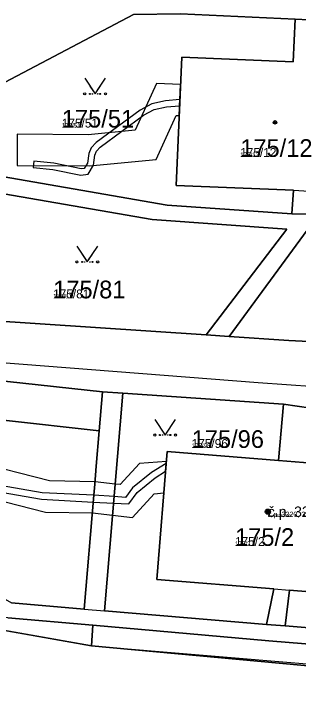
# Model space of a CAD drawing. Extents: x -759873 to -758487, y -975024 to -973516.
# Drawn here: x -759721.2 to -759693.9, y -974733.2 to -974666.6 of the extents above; entities that cross this region are included whole.
import ezdxf

# ---------------------------------------------------------------- set-up
doc = ezdxf.new("R2010")
doc.units = 0
for name, color, linetype in [('KAT_02_hranice parcel', 7, 'Continuous'), ('KAT_03_1000_st čísla parcelní', 7, 'Continuous'), ('KAT_03_1000_čísla parcelní', 7, 'Continuous'), ('KAT_03_1000_čísla popisná', 7, 'Continuous'), ('KAT_03_250_st čísla parcelní', 7, 'Continuous'), ('KAT_03_250_čísla parcelní', 7, 'Continuous'), ('KAT_03_250_čísla popisná', 7, 'Continuous'), ('KAT_03_500_st čísla parcelní', 7, 'Continuous'), ('KAT_03_500_čísla parcelní', 7, 'Continuous'), ('KAT_03_500_čísla popisná', 7, 'Continuous'), ('KAT_04_vnitřní kresba', 7, 'Continuous'), ('KAT_05_1000_značky kultur', 7, 'Continuous'), ('KAT_05_250_značky kultur', 7, 'Continuous'), ('KAT_05_500_značky kultur', 7, 'Continuous'), ('KAT_07_1000_značky budov', 7, 'Continuous'), ('KAT_07_250_značky budov', 7, 'Continuous'), ('KAT_07_500_značky budov', 7, 'Continuous'), ('KAT_10_věcná břemena', 7, 'Continuous'), ('KAT_14_plocha_budovy', 7, 'Continuous'), ('KAT_14_plocha_pozemek', 7, 'Continuous')]:
    doc.layers.add(name, color=color, linetype=linetype)

msp = doc.modelspace()

# ---------------------------------------------------------------- linework, layer by layer
at = {"layer": 'KAT_02_hranice parcel'}
for p, q in [((-759691.57, -974667.22), (-759694.19, -974667.1)), ((-759694.51, -974685.79), (-759693, -974685.85)), ((-759700.54, -974697.59), (-759702.74, -974697.44)), ((-759713.04, -974706.66), (-759712.7, -974702.91)), ((-759712.7, -974702.91), (-759710.75, -974703.04)), ((-759710.75, -974703.04), (-759695.32, -974704.11)), ((-759692.69, -974704.49), (-759695.32, -974704.11)), ((-759721.81, -974724.63), (-759713.66, -974725.35)), ((-759696.95, -974725.28), (-759695.14, -974725.4)), ((-759695.14, -974725.4), (-759675.02, -974727.09))]:
    msp.add_line(p, q, dxfattribs=at)
for points in [[(-759694.19, -974667.1), (-759705.22, -974666.58), (-759709.74, -974666.64), (-759735.12, -974680.01)], [(-759694.19, -974667.1), (-759694.38, -974671.19), (-759705.1, -974670.74), (-759705.62, -974683.07), (-759694.35, -974683.54), (-759694.51, -974685.79)], [(-759735.12, -974680.01), (-759706.5, -974684.97), (-759694.51, -974685.79)], [(-759737.42, -974681.27), (-759707.95, -974686.36), (-759695, -974687.27), (-759702.74, -974697.44)], [(-759757.66, -974686.07), (-759748.16, -974690.82), (-759740.81, -974695.69), (-759730.96, -974700.6), (-759721.85, -974701.93), (-759712.7, -974702.91)], [(-759700.54, -974697.59), (-759693.02, -974687.37), (-759671.36, -974688.78), (-759649.41, -974690.16), (-759627.85, -974691.09), (-759605.79, -974691.97), (-759584.2, -974692.84), (-759562.41, -974693.7), (-759542.19, -974694.64), (-759520.64, -974695.53), (-759498.77, -974696.43), (-759477.1, -974697.33), (-759468.02, -974697.69), (-759459.78, -974698.54), (-759462.06, -974703.41), (-759463.69, -974705.59), (-759468.92, -974710.71)], [(-759702.74, -974697.44), (-759724.05, -974696.03), (-759729.25, -974695.01), (-759737.16, -974691.07), (-759740.16, -974689.17)], [(-759760.51, -974693.47), (-759744.93, -974702.47), (-759743.19, -974702.98), (-759731.47, -974704.61), (-759713.04, -974706.66)], [(-759468.92, -974710.71), (-759487.56, -974709.31), (-759508.75, -974707.77), (-759512.22, -974711.44), (-759535.41, -974709.44), (-759532.6, -974705.65), (-759589.95, -974700.81), (-759593.89, -974700.48), (-759596.35, -974703.57), (-759627.83, -974701.09), (-759652.61, -974699.15), (-759673.64, -974697.52), (-759681.06, -974698.73), (-759689.09, -974698.27), (-759694.78, -974697.97), (-759700.54, -974697.59)], [(-759762.79, -974699.4), (-759741.96, -974711.41), (-759721.48, -974723.21), (-759714.48, -974723.81), (-759713.54, -974712.85), (-759713.45, -974711.78), (-759713.31, -974710.06), (-759713.04, -974706.66)], [(-759710.75, -974703.04), (-759712.53, -974723.97), (-759696.95, -974725.28)], [(-759695.32, -974704.11), (-759695.79, -974709.51), (-759706.49, -974708.64), (-759707.49, -974720.95), (-759696.25, -974721.87), (-759696.95, -974725.28)], [(-759695.14, -974725.4), (-759694.73, -974721.99), (-759685.76, -974722.72)], [(-759647.39, -974732.84), (-759651.7, -974732.58), (-759689.46, -974729.57), (-759713.77, -974727.35), (-759713.66, -974725.35)], [(-759713.66, -974725.35), (-759696.72, -974726.85), (-759675.13, -974728.61), (-759653.29, -974730.38), (-759647.22, -974730.88)]]:
    msp.add_lwpolyline(points, dxfattribs=at)
at = {"layer": 'KAT_03_1000_čísla popisná'}
msp.add_circle((-759696.81, -974714.44), 0.25, dxfattribs=at)
at = {"layer": 'KAT_03_250_čísla popisná'}
msp.add_circle((-759696.81, -974714.44), 0.0625, dxfattribs=at)
at = {"layer": 'KAT_03_500_čísla popisná'}
msp.add_circle((-759696.81, -974714.44), 0.125, dxfattribs=at)
at = {"layer": 'KAT_04_vnitřní kresba'}
for p, q in [((-759694.35, -974683.54), (-759692.83, -974683.61)), ((-759724.55, -974699.93), (-759697.73, -974702.01)), ((-759697.73, -974702.01), (-759677.59, -974703.5)), ((-759695.79, -974709.51), (-759692.59, -974709.77)), ((-759696.25, -974721.87), (-759694.73, -974721.99)), ((-759714.48, -974723.81), (-759712.53, -974723.97)), ((-759726.51, -974725.1), (-759713.77, -974727.35)), ((-759713.77, -974727.35), (-759647.39, -974732.84))]:
    msp.add_line(p, q, dxfattribs=at)
at = {"layer": 'KAT_05_1000_značky kultur'}
for points in [[(-759714.43, -974672.769), (-759713.43, -974674.27), (-759712.43, -974672.769)], [(-759715.18, -974688.929), (-759714.18, -974690.43), (-759713.18, -974688.929)], [(-759707.69, -974705.569), (-759706.69, -974707.07), (-759705.69, -974705.569)]]:
    msp.add_lwpolyline(points, dxfattribs=at)
for centre in [(-759714.43, -974674.269), (-759712.43, -974674.269), (-759715.18, -974690.429), (-759713.18, -974690.429), (-759707.69, -974707.069), (-759705.69, -974707.069)]:
    msp.add_circle(centre, 0.1, dxfattribs=at)
at = {"layer": 'KAT_05_250_značky kultur'}
for points in [[(-759713.68, -974673.895), (-759713.43, -974674.27), (-759713.18, -974673.895)], [(-759714.43, -974690.055), (-759714.18, -974690.43), (-759713.93, -974690.055)], [(-759706.94, -974706.695), (-759706.69, -974707.07), (-759706.44, -974706.695)]]:
    msp.add_lwpolyline(points, dxfattribs=at)
for centre in [(-759713.68, -974674.27), (-759713.18, -974674.27), (-759714.43, -974690.43), (-759713.93, -974690.43), (-759706.94, -974707.07), (-759706.44, -974707.07)]:
    msp.add_circle(centre, 0.025, dxfattribs=at)
at = {"layer": 'KAT_05_500_značky kultur'}
for points in [[(-759713.93, -974673.52), (-759713.43, -974674.27), (-759712.93, -974673.52)], [(-759714.68, -974689.679), (-759714.18, -974690.43), (-759713.68, -974689.679)], [(-759707.19, -974706.319), (-759706.69, -974707.07), (-759706.19, -974706.319)]]:
    msp.add_lwpolyline(points, dxfattribs=at)
for centre in [(-759713.93, -974674.27), (-759712.93, -974674.27), (-759714.68, -974690.43), (-759713.68, -974690.43), (-759707.19, -974707.07), (-759706.19, -974707.07)]:
    msp.add_circle(centre, 0.05, dxfattribs=at)
at = {"layer": 'KAT_07_1000_značky budov'}
for centre in [(-759696.127, -974677.009), (-759696.817, -974714.439)]:
    msp.add_circle(centre, 0.175, dxfattribs=at)
at = {"layer": 'KAT_07_250_značky budov'}
for centre in [(-759696.122, -974677.01), (-759696.812, -974714.44)]:
    msp.add_circle(centre, 0.0437, dxfattribs=at)
at = {"layer": 'KAT_07_500_značky budov'}
for centre in [(-759696.123, -974677.01), (-759696.813, -974714.44)]:
    msp.add_circle(centre, 0.0875, dxfattribs=at)
at = {"layer": 'KAT_10_věcná břemena'}
for points in [[(-759705.21, -974673.36), (-759707.52, -974673.27), (-759709.57, -974677.76), (-759714.11, -974678.2), (-759720.91, -974678.16), (-759720.93, -974681.16), (-759713.97, -974681.2), (-759707.57, -974680.58), (-759705.62, -974676.35), (-759705.34, -974676.36)], [(-759705.3, -974675.41), (-759705.27, -974674.8), (-759706.67, -974674.93), (-759707.96, -974675.22), (-759709.1, -974675.83), (-759713.33, -974678.95), (-759713.79, -974679.45), (-759714.04, -974680.01), (-759714.17, -974680.93), (-759714.47, -974681.44), (-759714.78, -974681.49), (-759717.39, -974680.93), (-759719.31, -974680.75), (-759719.37, -974681.35), (-759717.49, -974681.53), (-759714.8, -974682.09), (-759714.09, -974681.98), (-759713.59, -974681.13), (-759713.46, -974680.17), (-759713.29, -974679.79), (-759712.93, -974679.39), (-759708.78, -974676.33), (-759707.76, -974675.78), (-759706.57, -974675.53)], [(-759706.81, -974712.63), (-759706.57, -974709.6), (-759709.17, -974709.81), (-759711.01, -974711.84), (-759711.49, -974711.79), (-759713.43, -974711.57), (-759717.81, -974711.48), (-759725.12, -974709.62), (-759725.86, -974712.52), (-759718.21, -974714.48), (-759713.69, -974714.56), (-759711.75, -974714.78), (-759709.83, -974715), (-759707.75, -974712.71)], [(-759706.59, -974709.82), (-759708, -974710.68), (-759709.82, -974712.16), (-759710.49, -974713.07), (-759711.6, -974712.99), (-759713.54, -974712.85), (-759718.52, -974712.64), (-759723.87, -974711.71), (-759723.97, -974712.31), (-759718.58, -974713.24), (-759713.6, -974713.51), (-759711.65, -974713.61), (-759710.19, -974713.69), (-759709.38, -974712.58), (-759707.66, -974711.18), (-759706.65, -974710.56)]]:
    msp.add_lwpolyline(points, close=True, dxfattribs=at)
at = {"layer": 'KAT_14_plocha_budovy'}
for points in [[(-759691.76, -974671.3), (-759691.74, -974670.43), (-759691.68, -974669.05), (-759691.57, -974667.22), (-759694.19, -974667.1), (-759694.38, -974671.19), (-759705.1, -974670.74), (-759705.62, -974683.07), (-759694.35, -974683.54), (-759692.83, -974683.61), (-759683.83, -974683.99), (-759672.77, -974684.45), (-759671.29, -974684.51), (-759662.03, -974684.9), (-759661.56, -974673.77), (-759661.51, -974672.57), (-759670.26, -974672.2), (-759672.74, -974672.1), (-759683.31, -974671.65)], [(-759671.74, -974711.47), (-759674.21, -974711.27), (-759684.75, -974710.41), (-759692.59, -974709.77), (-759695.79, -974709.51), (-759706.49, -974708.64), (-759707.49, -974720.95), (-759696.25, -974721.87), (-759694.73, -974721.99), (-759685.76, -974722.72), (-759674.73, -974723.62), (-759673.24, -974723.74), (-759664.01, -974724.49), (-759663.01, -974712.18)], [(-759649.17, -974753.04), (-759647.39, -974732.84), (-759651.7, -974732.58), (-759689.46, -974729.57), (-759713.77, -974727.35), (-759726.51, -974725.1), (-759726.59, -974725.59), (-759728.33, -974735.39), (-759728.82, -974738.28), (-759730.01, -974745.03), (-759717.87, -974747.08), (-759715.46, -974747.48), (-759715.33, -974746.83), (-759695.52, -974748.27), (-759688.92, -974747.99), (-759675.67, -974749.13), (-759675.8, -974750.8), (-759653.2, -974752.71)]]:
    msp.add_lwpolyline(points, close=True, dxfattribs=at)
at = {"layer": 'KAT_14_plocha_pozemek'}
for points in [[(-759705.22, -974666.58), (-759709.74, -974666.64), (-759735.12, -974680.01), (-759706.5, -974684.97), (-759694.51, -974685.79), (-759694.35, -974683.54), (-759705.62, -974683.07), (-759705.1, -974670.74), (-759694.38, -974671.19), (-759694.19, -974667.1)], [(-759691.74, -974670.43), (-759691.68, -974669.05), (-759691.57, -974667.22), (-759694.19, -974667.1), (-759694.38, -974671.19), (-759705.1, -974670.74), (-759705.62, -974683.07), (-759694.35, -974683.54), (-759694.51, -974685.79), (-759693, -974685.85), (-759692.83, -974683.61), (-759683.83, -974683.99), (-759683.31, -974671.65), (-759691.76, -974671.3)], [(-759740.16, -974689.17), (-759737.16, -974691.07), (-759729.25, -974695.01), (-759724.05, -974696.03), (-759702.74, -974697.44), (-759695, -974687.27), (-759707.95, -974686.36), (-759737.42, -974681.27), (-759742.3, -974683.73), (-759742.1, -974686.15)], [(-759757.66, -974686.07), (-759760.37, -974693.11), (-759760.51, -974693.47), (-759744.93, -974702.47), (-759743.19, -974702.98), (-759731.47, -974704.61), (-759713.04, -974706.66), (-759712.7, -974702.91), (-759721.85, -974701.93), (-759730.96, -974700.6), (-759740.81, -974695.69), (-759748.16, -974690.82)], [(-759713.54, -974712.85), (-759713.45, -974711.78), (-759713.31, -974710.06), (-759713.04, -974706.66), (-759731.47, -974704.61), (-759743.19, -974702.98), (-759744.93, -974702.47), (-759760.51, -974693.47), (-759762.79, -974699.4), (-759741.96, -974711.41), (-759721.48, -974723.21), (-759714.48, -974723.81)], [(-759710.75, -974703.04), (-759712.53, -974723.97), (-759696.95, -974725.28), (-759696.25, -974721.87), (-759707.49, -974720.95), (-759706.49, -974708.64), (-759695.79, -974709.51), (-759695.32, -974704.11)], [(-759685.76, -974722.72), (-759684.75, -974710.41), (-759692.59, -974709.77), (-759692.69, -974704.49), (-759695.32, -974704.11), (-759695.79, -974709.51), (-759706.49, -974708.64), (-759707.49, -974720.95), (-759696.25, -974721.87), (-759696.95, -974725.28), (-759695.14, -974725.4), (-759694.73, -974721.99)], [(-759717.74, -974748.2), (-759709.81, -974749.04), (-759693.97, -974750.34), (-759653.28, -974753.71), (-759653.2, -974752.71), (-759649.17, -974753.04), (-759647.39, -974732.84), (-759651.7, -974732.58), (-759689.46, -974729.57), (-759713.77, -974727.35), (-759713.66, -974725.35), (-759721.81, -974724.63), (-759755.53, -974721.94), (-759761.57, -974738.05), (-759758.82, -974739.02), (-759753.8, -974740.79), (-759753.56, -974740.87), (-759749.15, -974742.25), (-759745.36, -974743.44), (-759743.05, -974744.02), (-759738.11, -974745.25), (-759736.82, -974745.57), (-759724.35, -974747.51), (-759718.05, -974748.17)], [(-759675.02, -974727.09), (-759674.73, -974723.62), (-759685.76, -974722.72), (-759694.73, -974721.99), (-759695.14, -974725.4)], [(-759647.22, -974730.88), (-759653.29, -974730.38), (-759675.13, -974728.61), (-759696.72, -974726.85), (-759713.66, -974725.35), (-759713.77, -974727.35), (-759689.46, -974729.57), (-759651.7, -974732.58), (-759647.39, -974732.84)]]:
    msp.add_lwpolyline(points, close=True, dxfattribs=at)
for points in [[(-759735.12, -974680.01), (-759709.74, -974666.64), (-759705.22, -974666.58), (-759694.19, -974667.1), (-759691.57, -974667.22), (-759684.57, -974667.5), (-759680.59, -974667.69), (-759672.68, -974667.89), (-759670.02, -974668.19), (-759650.36, -974668.89), (-759647.84, -974668.99), (-759637.74, -974669.43), (-759633.86, -974669.59), (-759629.03, -974669.79), (-759626.51, -974669.9), (-759606.99, -974670.71), (-759604.48, -974670.82)], [(-759605.75, -974690.44), (-759607.27, -974690.44), (-759617.95, -974690), (-759627.81, -974689.55), (-759629.3, -974689.55), (-759649.38, -974688.64), (-759650.88, -974688.56), (-759671.32, -974687.26), (-759672.88, -974687.14), (-759693, -974685.85), (-759694.51, -974685.79), (-759706.5, -974684.97), (-759735.12, -974680.01), (-759737.42, -974681.27), (-759707.95, -974686.36), (-759695, -974687.27), (-759702.74, -974697.44), (-759700.54, -974697.59), (-759693.02, -974687.37), (-759671.36, -974688.78), (-759649.41, -974690.16), (-759627.85, -974691.09), (-759605.79, -974691.97), (-759584.2, -974692.84)], [(-759584.2, -974692.84), (-759605.79, -974691.97), (-759627.85, -974691.09), (-759649.41, -974690.16), (-759671.36, -974688.78), (-759693.02, -974687.37), (-759700.54, -974697.59), (-759694.78, -974697.97), (-759689.09, -974698.27), (-759681.06, -974698.73), (-759673.64, -974697.52), (-759652.61, -974699.15), (-759627.83, -974701.09), (-759596.35, -974703.57)], [(-759596.35, -974703.57), (-759627.83, -974701.09), (-759652.61, -974699.15), (-759673.64, -974697.52), (-759681.06, -974698.73), (-759689.09, -974698.27), (-759694.78, -974697.97), (-759700.54, -974697.59), (-759702.74, -974697.44), (-759724.05, -974696.03)], [(-759721.85, -974701.93), (-759712.7, -974702.91), (-759710.75, -974703.04), (-759695.32, -974704.11), (-759692.69, -974704.49), (-759673.78, -974705.9), (-759671.39, -974706.09), (-759651.83, -974707.5), (-759649.39, -974707.68), (-759630.43, -974709.14), (-759627.92, -974709.32), (-759608.29, -974710.84), (-759605.74, -974711.03)], [(-759588.03, -974734.34), (-759607.69, -974732.58), (-759609.42, -974732.4), (-759630.08, -974730.75), (-759631.54, -974730.66), (-759651.64, -974729.05), (-759653.14, -974728.9), (-759673.58, -974727.24), (-759675.02, -974727.09), (-759695.14, -974725.4), (-759696.95, -974725.28), (-759712.53, -974723.97), (-759710.75, -974703.04), (-759712.7, -974702.91), (-759713.04, -974706.66), (-759713.31, -974710.06), (-759713.45, -974711.78), (-759713.54, -974712.85), (-759714.48, -974723.81), (-759721.48, -974723.21)], [(-759721.81, -974724.63), (-759713.66, -974725.35), (-759696.72, -974726.85), (-759675.13, -974728.61), (-759653.29, -974730.38), (-759647.22, -974730.88), (-759631.63, -974732.18), (-759609.62, -974733.88), (-759603.65, -974734.41)]]:
    msp.add_lwpolyline(points, dxfattribs=at)

# ---------------------------------------------------------------- texts
at = {"layer": 'KAT_03_1000_st čísla parcelní'}
for s, p in [('175/12', (-759699.47, -974680.33)), ('175/2', (-759699.97, -974717.73))]:
    msp.add_text(s, height=1.7, dxfattribs=at).set_placement(p)
at = {"layer": 'KAT_03_1000_čísla parcelní'}
for s, p in [('175/51', (-759716.63, -974677.51)), ('175/81', (-759717.46, -974693.929)), ('175/96', (-759704.14, -974708.309))]:
    msp.add_text(s, height=1.7, dxfattribs=at).set_placement(p)
at = {"layer": 'KAT_03_1000_čísla popisná'}
msp.add_text('č.p. 3220, 3221', height=1, dxfattribs=at).set_placement((-759696.81, -974714.94))
at = {"layer": 'KAT_03_250_st čísla parcelní'}
for s, p in [('175/12', (-759699.47, -974680.33)), ('175/2', (-759699.97, -974717.73))]:
    msp.add_text(s, height=0.425, dxfattribs=at).set_placement(p)
at = {"layer": 'KAT_03_250_čísla parcelní'}
for s, p in [('175/51', (-759716.63, -974677.51)), ('175/81', (-759717.46, -974693.929)), ('175/96', (-759704.14, -974708.309))]:
    msp.add_text(s, height=0.425, dxfattribs=at).set_placement(p)
at = {"layer": 'KAT_03_250_čísla popisná'}
msp.add_text('č.p. 3220, 3221', height=0.25, dxfattribs=at).set_placement((-759696.81, -974714.94))
at = {"layer": 'KAT_03_500_st čísla parcelní'}
for s, p in [('175/12', (-759699.47, -974680.33)), ('175/2', (-759699.97, -974717.73))]:
    msp.add_text(s, height=0.85, dxfattribs=at).set_placement(p)
at = {"layer": 'KAT_03_500_čísla parcelní'}
for s, p in [('175/51', (-759716.63, -974677.51)), ('175/81', (-759717.46, -974693.929)), ('175/96', (-759704.14, -974708.309))]:
    msp.add_text(s, height=0.85, dxfattribs=at).set_placement(p)
at = {"layer": 'KAT_03_500_čísla popisná'}
msp.add_text('č.p. 3220, 3221', height=0.5, dxfattribs=at).set_placement((-759696.81, -974714.94))

doc.saveas('drawing.dxf')
